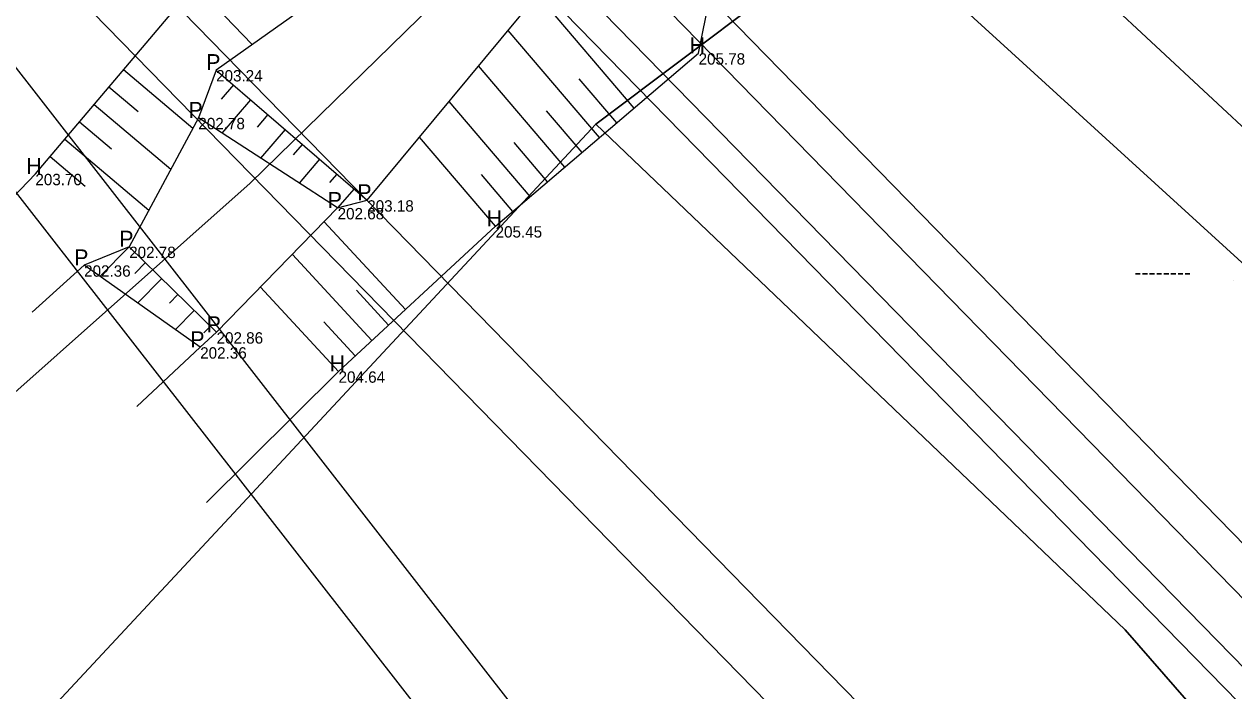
# Model space of a CAD drawing. Extents: x -537341 to -532984, y -1143469 to -1141314.
# Drawn here: x -535845.98 to -535819.4, y -1143066.67 to -1143052.02 of the extents above; entities that cross this region are included whole.
import ezdxf

# ---------------------------------------------------------------- set-up
doc = ezdxf.new("R2010")
doc.units = 0
for name, color, linetype in [('Hranice parcel', 7, 'Continuous'), ('u_arcibiskupství', 7, 'Continuous'), ('u_obec_Horní_Moš', 7, 'Continuous'), ('u_osa_stávající', 7, 'Continuous'), ('u_pricne', 7, 'Continuous'), ('u_úřad pro_zast', 7, 'Continuous'), ('ˇ1', 7, 'Continuous'), ('ˇ12', 7, 'Continuous'), ('ˇ13', 7, 'Continuous'), ('ˇ18', 7, 'Continuous'), ('ˇ3', 7, 'Continuous')]:
    doc.layers.add(name, color=color, linetype=linetype)

msp = doc.modelspace()

# ---------------------------------------------------------------- linework, layer by layer
at = {"layer": 'Hranice parcel'}
msp.add_line((-535833.42, -1143054.22), (-535814.55, -1143040.02), dxfattribs=at)
for points in [[(-535872.47, -1143100.32), (-535867.33, -1143094.17), (-535847.45, -1143069.28), (-535833.42, -1143054.22)], [(-535810.41, -1143077.74), (-535814.9, -1143073.23), (-535821.79, -1143065.33), (-535833.42, -1143054.22)]]:
    msp.add_lwpolyline(points, dxfattribs=at)
at = {"layer": 'u_arcibiskupství'}
msp.add_line((-535814.55, -1143040.02), (-535833.42, -1143054.22), dxfattribs=at)
msp.add_lwpolyline([(-535833.42, -1143054.22), (-535821.79, -1143065.33), (-535814.9, -1143073.23), (-535810.41, -1143077.74)], dxfattribs=at)
at = {"layer": 'u_obec_Horní_Moš'}
msp.add_line((-535833.42, -1143054.22), (-535814.55, -1143040.02), dxfattribs=at)
msp.add_lwpolyline([(-535872.149, -1143099.936), (-535867.33, -1143094.17), (-535847.45, -1143069.28), (-535833.42, -1143054.22)], dxfattribs=at)
at = {"layer": 'u_osa_stávající'}
msp.add_lwpolyline([(-535849.435, -1143063), (-535841.012, -1143055.512), (-535833.894, -1143048.558)], dxfattribs=at)
at = {"layer": 'u_pricne'}
for p, q in [((-535871.999, -1143005.217), (-535774.087, -1143096.205)), ((-535874.276, -1143007.053), (-535781.414, -1143102.111)), ((-535874.271, -1143007.049), (-535775.381, -1143097.247)), ((-535874.934, -1143007.583), (-535782.072, -1143102.641)), ((-535875.761, -1143008.249), (-535782.899, -1143103.307)), ((-535876.24, -1143008.636), (-535783.378, -1143103.693)), ((-535878.97, -1143010.837), (-535797.695, -1143115.233)), ((-535880.28, -1143011.892), (-535799.004, -1143116.289)), ((-535880.922, -1143012.41), (-535788.06, -1143107.467)), ((-535882.033, -1143013.305), (-535789.171, -1143108.363))]:
    msp.add_line(p, q, dxfattribs=at)
at = {"layer": 'u_úřad pro_zast'}
for points in [[(-535833.42, -1143054.22), (-535847.45, -1143069.28), (-535867.33, -1143094.17)], [(-535814.9, -1143073.23), (-535821.79, -1143065.33), (-535833.42, -1143054.22)]]:
    msp.add_lwpolyline(points, dxfattribs=at)
at = {"layer": 'ˇ1'}
for p, q in [((-535831.16, -1143052.66), (-535831.16, -1143052.66)), ((-535831.16, -1143052.66), (-535831.16, -1143052.66)), ((-535841.76, -1143053.03), (-535841.76, -1143053.03)), ((-535841.76, -1143053.03), (-535841.76, -1143053.03)), ((-535842.15, -1143054.08), (-535842.15, -1143054.08)), ((-535842.15, -1143054.08), (-535842.15, -1143054.08)), ((-535845.73, -1143055.31), (-535845.73, -1143055.31)), ((-535845.73, -1143055.31), (-535845.73, -1143055.31)), ((-535839.09, -1143056.06), (-535839.09, -1143056.06)), ((-535839.09, -1143056.06), (-535839.09, -1143056.06)), ((-535838.44, -1143055.89), (-535838.44, -1143055.89)), ((-535838.44, -1143055.89), (-535838.44, -1143055.89)), ((-535835.62, -1143056.46), (-535835.62, -1143056.46)), ((-535835.62, -1143056.46), (-535835.62, -1143056.46)), ((-535843.67, -1143056.91), (-535843.67, -1143056.91)), ((-535843.67, -1143056.91), (-535843.67, -1143056.91)), ((-535844.66, -1143057.32), (-535844.66, -1143057.32)), ((-535844.66, -1143057.32), (-535844.66, -1143057.32)), ((-535819.41, -1143057.65), (-535819.41, -1143057.65)), ((-535819.41, -1143057.65), (-535819.41, -1143057.65)), ((-535841.75, -1143058.79), (-535841.75, -1143058.79)), ((-535841.75, -1143058.79), (-535841.75, -1143058.79)), ((-535842.11, -1143059.12), (-535842.11, -1143059.12)), ((-535842.11, -1143059.12), (-535842.11, -1143059.12)), ((-535839.07, -1143059.65), (-535839.07, -1143059.65)), ((-535839.07, -1143059.65), (-535839.07, -1143059.65))]:
    msp.add_line(p, q, dxfattribs=at)
at = {"layer": 'ˇ12'}
for p, q in [((-535836.45, -1143049.27), (-535841.76, -1143053.03)), ((-535831.16, -1143052.66), (-535830.53, -1143049.49)), ((-535838.44, -1143055.89), (-535834.42, -1143051.04)), ((-535845.73, -1143055.31), (-535842.22, -1143051.16)), ((-535835.62, -1143056.46), (-535831.16, -1143052.66)), ((-535841.76, -1143053.03), (-535842.15, -1143054.08)), ((-535841.76, -1143053.03), (-535838.44, -1143055.89)), ((-535842.15, -1143054.08), (-535843.67, -1143056.91)), ((-535839.09, -1143056.06), (-535842.15, -1143054.08)), ((-535845.73, -1143055.31), (-535848.08, -1143057.76)), ((-535841.75, -1143058.79), (-535839.09, -1143056.06)), ((-535839.09, -1143056.06), (-535838.44, -1143055.89)), ((-535839.07, -1143059.65), (-535835.62, -1143056.46)), ((-535843.67, -1143056.91), (-535844.66, -1143057.32)), ((-535843.67, -1143056.91), (-535841.75, -1143058.79)), ((-535844.66, -1143057.32), (-535845.8, -1143058.35)), ((-535842.11, -1143059.12), (-535844.66, -1143057.32)), ((-535842.11, -1143059.12), (-535841.75, -1143058.79)), ((-535842.11, -1143059.12), (-535843.5, -1143060.42)), ((-535839.07, -1143059.65), (-535841.97, -1143062.53))]:
    msp.add_line(p, q, dxfattribs=at)
at = {"layer": 'ˇ13'}
for p, q in [((-535842.22, -1143051.16), (-535840.969, -1143052.47)), ((-535832.575, -1143053.866), (-535834.698, -1143051.375)), ((-535833.336, -1143054.514), (-535835.345, -1143052.157)), ((-535834.098, -1143055.163), (-535835.993, -1143052.938)), ((-535843.793, -1143053.019), (-535842.272, -1143054.306)), ((-535844.116, -1143053.401), (-535843.475, -1143053.943)), ((-535841.381, -1143053.356), (-535841.651, -1143053.67)), ((-535832.956, -1143054.19), (-535833.782, -1143053.22)), ((-535841.002, -1143053.683), (-535841.633, -1143054.414)), ((-535834.859, -1143055.811), (-535836.641, -1143053.72)), ((-535844.438, -1143053.783), (-535842.755, -1143055.207)), ((-535833.717, -1143054.839), (-535834.498, -1143053.922)), ((-535844.761, -1143054.165), (-535844.056, -1143054.761)), ((-535840.624, -1143054.009), (-535840.858, -1143054.281)), ((-535840.245, -1143054.335), (-535840.785, -1143054.963)), ((-535835.62, -1143056.46), (-535837.289, -1143054.501)), ((-535845.084, -1143054.546), (-535843.239, -1143056.107)), ((-535839.866, -1143054.662), (-535840.064, -1143054.892)), ((-535834.478, -1143055.487), (-535835.214, -1143054.624)), ((-535845.407, -1143054.928), (-535844.637, -1143055.58)), ((-535839.487, -1143054.988), (-535839.938, -1143055.511)), ((-535839.108, -1143055.314), (-535839.271, -1143055.503)), ((-535835.239, -1143056.136), (-535835.93, -1143055.326)), ((-535838.729, -1143055.641), (-535839.091, -1143056.06)), ((-535837.602, -1143058.292), (-535839.385, -1143056.363)), ((-535843.67, -1143056.91), (-535844.312, -1143057.566)), ((-535838.336, -1143058.971), (-535840.084, -1143057.08)), ((-535843.313, -1143057.26), (-535843.547, -1143057.499)), ((-535842.955, -1143057.61), (-535843.485, -1143058.15)), ((-535842.598, -1143057.959), (-535842.787, -1143058.152)), ((-535839.07, -1143059.65), (-535840.783, -1143057.797)), ((-535837.969, -1143058.632), (-535838.675, -1143057.868)), ((-535842.241, -1143058.309), (-535842.657, -1143058.734)), ((-535841.884, -1143058.659), (-535842.028, -1143058.806)), ((-535838.703, -1143059.311), (-535839.395, -1143058.562))]:
    msp.add_line(p, q, dxfattribs=at)

# ---------------------------------------------------------------- texts
at = {"layer": 'ˇ18'}
for s, p in [('H', (-535831.358, -1143052.66)), ('P', (-535841.977, -1143053.03)), ('P', (-535842.367, -1143054.08)), ('H', (-535845.928, -1143055.31)), ('P', (-535838.657, -1143055.89)), ('P', (-535839.307, -1143056.06)), ('H', (-535835.818, -1143056.46)), ('P', (-535843.887, -1143056.91)), ('P', (-535844.877, -1143057.32)), ('--------', (-535821.587, -1143057.64)), ('P', (-535841.967, -1143058.79)), ('P', (-535842.327, -1143059.12)), ('H', (-535839.268, -1143059.65))]:
    msp.add_text(s, height=0.35, dxfattribs=at).set_placement(p)
at = {"layer": 'ˇ3'}
for s, p in [('205.78 ', (-535831.16, -1143052.91)), ('203.24 ', (-535841.76, -1143053.28)), ('202.78 ', (-535842.15, -1143054.33)), ('203.70 ', (-535845.73, -1143055.56)), ('202.68 ', (-535839.09, -1143056.31)), ('203.18 ', (-535838.44, -1143056.14)), ('205.45 ', (-535835.62, -1143056.71)), ('202.78 ', (-535843.67, -1143057.16)), ('202.36 ', (-535844.66, -1143057.57)), ('202.86 ', (-535841.75, -1143059.04)), ('202.36 ', (-535842.11, -1143059.37)), ('204.64 ', (-535839.07, -1143059.9))]:
    msp.add_text(s, height=0.25, dxfattribs=at).set_placement(p)

doc.saveas('drawing.dxf')
